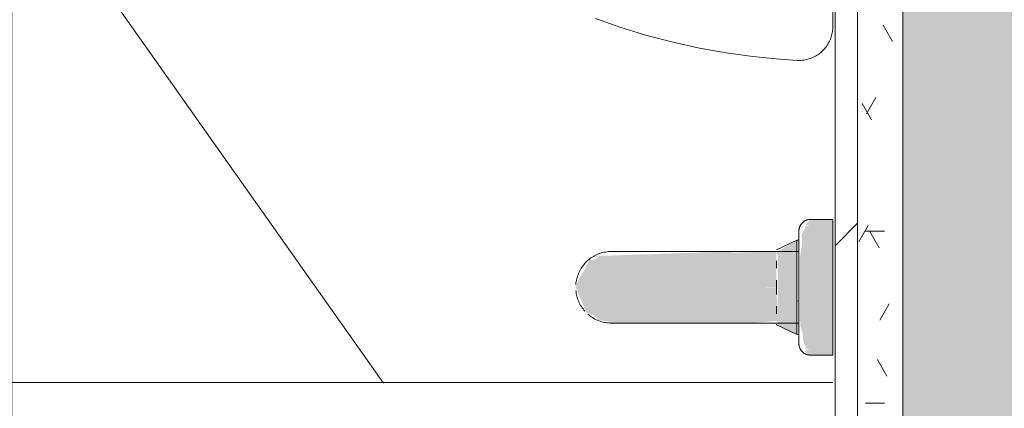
# Model space of a CAD drawing. Header units: millimetres. Extents: x 5980700 to 6194397, y -12939 to 2351883.
# Tile 370 of 587: x 6095930 to 6096366, y -2364 to -2192. Entities that reach past the tile are written whole.
import ezdxf

# ---------------------------------------------------------------- set-up
doc = ezdxf.new("R2010")
doc.units = ezdxf.units.MM
for name, color, linetype, lineweight in [('A-DETL-THIN', 151, 'Continuous', 9), ('A-FLOR-PATT', 8, 'Continuous', 18), ('A-WALL', 113, 'Continuous', 18), ('A-WALL-PATT', 111, 'Continuous', 25), ('I-WALL', 2, 'Continuous', 18), ('P-SANR-FIXT', 6, 'Continuous', 9)]:
    doc.layers.add(name, color=color, linetype=linetype, lineweight=lineweight)

# ---------------------------------------------------------------- blocks, each defined once
blk = doc.blocks.new('Blks_Banh_Lavatório de Canto com Barras - Único-3080981-PLANTA DE CAIMENTO DE PISOS - 1 PAV_')
at = {"layer": 'P-SANR-FIXT', "lineweight": 5}
for color, points in [(41, [(-262.2305498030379, 325.870160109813), (-251.0229073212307, 314.6625176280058), (-202.3152648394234, 363.3701601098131), (-213.5229073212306, 368.0125176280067), (-216.2652303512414, 366.642095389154), (-219.8255578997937, 366.3236664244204), (-223.3163112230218, 363.8207024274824), (-224.0426802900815, 363.7311048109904), (-242.9823241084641, 345.088557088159), (-261.564171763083, 326.5158116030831)]), (41, [(-202.3152648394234, 363.3701601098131), (-251.0229073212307, 314.6625176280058), (-239.8152648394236, 303.4548751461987), (-199.7558793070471, 346.2756561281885), (-199.6897464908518, 348.9062986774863), (-198.2014876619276, 350.4415568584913), (-201.0572851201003, 360.6799718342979)]), (41, [(-242.9357956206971, 345.1252998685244), (-237.2133743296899, 350.5242863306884), (-242.1420038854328, 345.9178876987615)]), (41, [(-268.1878681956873, 319.912841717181), (-276.1248234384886, 310.5165330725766), (-265.1650429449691, 300.5203820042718), (-251.0229073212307, 314.6625176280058), (-262.2305498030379, 325.870160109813)]), (41, [(-256.9802257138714, 308.7051992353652), (-265.0944484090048, 300.4497874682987), (-253.957400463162, 289.3127395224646), (-240.1971559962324, 303.8367663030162), (-251.0229073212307, 314.6625176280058), (-252.4130958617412, 313.2723290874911)]), (41, [(-296.9848480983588, 311.1269837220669), (-304.0559159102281, 304.0559159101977), (-261.6295090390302, 261.6295090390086), (-254.558441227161, 268.7005768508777), (-295.7003070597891, 309.8424426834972)]), (39, [(-286.2729776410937, 308.8961908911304), (-256.7892340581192, 279.4124473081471), (-254.2862710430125, 289.5367542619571), (-255.5478848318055, 290.0392122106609), (-277.4197851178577, 312.118489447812), (-281.8463813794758, 310.5073401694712)]), (39, [(-276.0865947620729, 298.7098080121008), (-276.3908140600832, 297.6040174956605), (-275.6936058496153, 298.3168190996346)])]:
    blk.add_hatch(color=color, dxfattribs=at).paths.add_polyline_path(points)
h = blk.add_hatch(color=41, dxfattribs=at)
h.paths.add_polyline_path([(-256.5841219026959, 270.7262575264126), (-254.558441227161, 268.7005768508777), (-254.8429597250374, 271.689999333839), (-255.1884237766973, 271.4987832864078)])
h.paths.add_polyline_path([(-294.9591674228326, 309.1013030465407), (-256.5841219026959, 270.7262575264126), (-255.2049221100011, 272.1054573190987), (-256.4283887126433, 275.2652607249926), (-256.3836584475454, 275.9357391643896), (-259.4259799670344, 278.6962566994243), (-263.0894308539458, 283.5506285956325), (-284.5655455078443, 305.0091056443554), (-287.8844416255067, 306.7213136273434), (-290.7757986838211, 309.2333104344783), (-292.9899184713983, 309.9837491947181), (-293.9183016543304, 310.7653413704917)])
h.paths.add_polyline_path([(-296.9848480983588, 311.1269837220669), (-294.9591674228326, 309.1013030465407), (-293.9917569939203, 311.9510839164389)])
at = {"layer": 'P-SANR-FIXT', "color": 133, "lineweight": 5}
for p, q in [((-262.2305498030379, 325.870160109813), (-283.4437532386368, 304.6569566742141)), ((-296.9848480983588, 311.1269837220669), (-304.0559159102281, 304.0559159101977)), ((-276.938370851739, 312.293709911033), (-286.2729776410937, 308.8961908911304)), ((-276.6652378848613, 312.0205769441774), (-276.9383708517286, 312.2937099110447)), ((-286.2729776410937, 308.8961908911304), (-286.9779825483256, 308.1911859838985)), ((-286.2729776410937, 308.8961908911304), (-286.9779825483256, 308.1911859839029)), ((-286.9779825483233, 308.1911859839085), (-284.1625355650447, 305.3757390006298)), ((-257.4942389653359, 278.7074424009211), (-286.9779825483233, 308.1911859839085)), ((-286.977982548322, 308.1911859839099), (-284.1625355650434, 305.3757390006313)), ((-284.1625355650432, 305.3757390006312), (-286.977982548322, 308.1911859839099)), ((-256.7892340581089, 279.412447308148), (-286.2729776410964, 308.8961908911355)), ((-271.1034021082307, 306.4587411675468), (-273.4900429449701, 308.8453820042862)), ((-304.0559159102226, 304.0559159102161), (-261.6295090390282, 261.6295090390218)), ((-276.8272672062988, 298.0404706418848), (-283.4437532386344, 304.6569566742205)), ((-262.9545843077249, 298.309923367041), (-267.3755015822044, 302.7308406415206)), ((-261.0284682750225, 282.2416717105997), (-239.8152648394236, 303.4548751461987)), ((-256.8400429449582, 292.1953820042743), (-259.2266837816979, 294.5820228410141)), ((-261.0284682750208, 282.2416717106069), (-267.6449543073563, 288.8581577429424)), ((-256.7892340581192, 279.4124473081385), (-253.3917150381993, 288.7470540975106)), ((-260.3096859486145, 281.5228893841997), (-257.4942389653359, 278.7074424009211)), ((-260.3096859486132, 281.5228893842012), (-257.4942389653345, 278.7074424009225)), ((-257.4942389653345, 278.7074424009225), (-260.309685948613, 281.5228893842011)), ((-257.4942389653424, 278.7074424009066), (-256.7892340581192, 279.4124473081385)), ((-257.4942389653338, 278.707442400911), (-256.7892340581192, 279.4124473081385)), ((-261.6295090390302, 261.6295090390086), (-254.558441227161, 268.7005768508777)), ((-201.2461179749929, 201.2461179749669), (-91.9238815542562, 91.92388155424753))]:
    blk.add_line(p, q, dxfattribs=at)
at = {"layer": 'P-SANR-FIXT', "color": 133, "lineweight": 5, "flags": 128}
for points in [[(-224.7305498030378, 363.3701601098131), (-224.2733987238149, 363.80938135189), (-223.7990491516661, 364.2299700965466), (-223.3082599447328, 364.6312534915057), (-222.8018162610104, 365.0125895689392), (-222.2805283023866, 365.3733682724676), (-221.7452300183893, 365.7130124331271), (-221.1967777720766, 366.0309786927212), (-220.6360489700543, 366.3267583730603), (-220.0639406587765, 366.5998782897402), (-219.4813680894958, 366.8499015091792), (-218.8892632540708, 367.0764280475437), (-218.28857339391, 367.2790955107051), (-217.6802594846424, 367.4575796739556), (-217.0652946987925, 367.6115950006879), (-216.4446628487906, 367.7408950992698), (-215.819356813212, 367.8452731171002), (-215.1903769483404, 367.9245620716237), (-214.5587294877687, 367.9786351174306)], [(-212.6578981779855, 367.9888962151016), (-212.0257037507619, 367.9416456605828), (-211.395904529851, 367.8691518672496), (-210.769508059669, 367.7715308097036), (-210.1475164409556, 367.6489386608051), (-209.5309247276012, 367.5015715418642), (-208.9207193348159, 367.3296652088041), (-208.3178764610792, 367.1334946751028), (-207.723360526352, 366.9133737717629), (-207.1381226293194, 366.6696546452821), (-206.5630990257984, 366.402727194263), (-205.9992096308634, 366.1130184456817), (-205.4473565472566, 365.8009918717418), (-204.9084226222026, 365.4671466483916), (-204.3832700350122, 365.1120168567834), (-203.8727389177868, 364.7361706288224), (-203.3776460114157, 364.3402092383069)], [(-224.7305498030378, 363.3701601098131), (-224.760545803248, 363.3401641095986), (-224.8504858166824, 363.2502240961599), (-225.0002259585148, 363.1004839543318), (-225.2095266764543, 362.8911832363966), (-225.4780531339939, 362.622656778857), (-225.805375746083, 362.2953341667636), (-226.1909708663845, 361.9097390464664), (-226.6342216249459, 361.4664882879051), (-227.1344189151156, 360.9662909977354), (-227.6907625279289, 360.409947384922), (-228.3023624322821, 359.7983474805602), (-228.9682401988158, 359.1324697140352), (-229.687330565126, 358.4133793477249), (-230.4584831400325, 357.6422267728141), (-231.2804642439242, 356.8202456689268), (-232.1519588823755, 355.9487510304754), (-233.0715728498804, 355.0291370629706), (-234.0378349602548, 354.0628749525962), (-235.0491994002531, 353.0515105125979), (-236.1040482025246, 351.9966617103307), (-237.2006938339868, 350.9000160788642), (-238.3373818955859, 349.7633280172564), (-239.5122939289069, 348.5884159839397), (-240.7235503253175, 347.3771595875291), (-241.9692133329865, 346.1314965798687), (-243.2472901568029, 344.8534197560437), (-244.5557361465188, 343.5449737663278), (-245.8924580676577, 342.2082518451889), (-247.2553174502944, 340.8453924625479), (-248.6421340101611, 339.4585759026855), (-250.0506891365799, 338.0500207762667), (-251.4787294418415, 336.6219804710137), (-252.9239703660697, 335.176739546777), (-254.3840998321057, 333.7166100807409), (-255.8567819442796, 332.2439279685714), (-257.3396607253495, 330.7610491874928), (-258.8303638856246, 329.270346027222), (-260.3265066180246, 327.7742032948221), (-261.8256954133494, 326.2750144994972), (-262.2305498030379, 325.870160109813)], [(-242.1624130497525, 345.9382968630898), (-241.0564570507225, 347.0442528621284), (-239.8357207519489, 348.2649891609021), (-238.6508114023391, 349.4498985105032), (-237.5036246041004, 350.5970853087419), (-236.3959956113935, 351.7047143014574), (-235.3296963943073, 352.7710135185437), (-234.3064328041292, 353.7942771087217), (-233.3278418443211, 354.7728680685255), (-232.3954890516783, 355.705220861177), (-231.5108659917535, 356.5898439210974), (-230.6753878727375, 357.4253220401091), (-229.8903912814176, 358.2103186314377), (-229.1571320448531, 358.9435778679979), (-228.4767832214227, 359.6239266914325), (-227.850433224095, 360.2502766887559), (-227.2790840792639, 360.8216258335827), (-226.7636498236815, 361.3370600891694), (-226.3049550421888, 361.7957548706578), (-225.9037335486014, 362.1969763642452), (-225.5606272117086, 362.540082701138), (-225.2761849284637, 362.8245249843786), (-225.0508617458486, 363.0498481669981), (-224.8850181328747, 363.2156917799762), (-224.7789194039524, 363.3217905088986), (-224.7327352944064, 363.3679746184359), (-224.7305498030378, 363.3701601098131)], [(-201.4554548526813, 362.4386594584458), (-201.0541714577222, 361.9478702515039), (-200.6728353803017, 361.4414265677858), (-200.3120566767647, 360.9201386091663), (-199.9724125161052, 360.384840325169), (-199.6544462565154, 359.836388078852), (-199.3586665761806, 359.2756592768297), (-199.0855466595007, 358.7035509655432), (-198.835523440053, 358.1209783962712), (-198.6089969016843, 357.5288735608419), (-198.4063294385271, 356.9281837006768), (-198.2278452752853, 356.3198697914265), (-198.0738299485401, 355.7049050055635), (-197.9445298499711, 355.0842731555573), (-197.8401518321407, 354.4589671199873), (-197.7608628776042, 353.8299872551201), (-197.706789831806, 353.1983397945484), (-197.6780192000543, 352.565035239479), (-197.6745970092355, 351.9310867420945), (-197.696528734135, 351.2975084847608), (-197.7437792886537, 350.6653140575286), (-197.8162730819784, 350.035514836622), (-197.9138941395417, 349.4091183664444), (-198.0364862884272, 348.787126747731), (-198.1838534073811, 348.1705350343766), (-198.3557597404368, 347.5603296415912), (-198.5519302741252, 346.9574867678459), (-198.772051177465, 346.362970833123), (-199.0157703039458, 345.7777329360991), (-199.2826977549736, 345.2027093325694), (-199.5724065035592, 344.6388199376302), (-199.8844330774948, 344.086966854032), (-200.2182783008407, 343.5480329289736), (-200.5734080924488, 343.0228803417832), (-200.9492543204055, 342.5123492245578), (-201.3452157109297, 342.0172563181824), (-201.7606588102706, 341.5383936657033), (-202.1949189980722, 341.0765273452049), (-202.3152648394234, 340.9548751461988)], [(-262.2305498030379, 325.870160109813), (-260.7309497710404, 327.3697601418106), (-259.2337487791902, 328.8669611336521), (-257.7413420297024, 330.3593678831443), (-256.2561170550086, 331.8445928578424), (-254.7804498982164, 333.3202600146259), (-253.3167013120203, 334.7840086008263), (-251.8672129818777, 336.2334969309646), (-250.4343037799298, 337.6664061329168), (-249.0202660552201, 339.0804438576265), (-247.6273619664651, 340.4733479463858), (-246.2578198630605, 341.842890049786), (-244.9138307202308, 343.1868791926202), (-243.5975446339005, 344.5031652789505), (-242.3110673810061, 345.7896425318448)], [(-239.8152648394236, 303.4548751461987), (-238.3156648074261, 304.9544751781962), (-236.8184638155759, 306.451676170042), (-235.326057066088, 307.9440829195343), (-233.8408320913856, 309.4293078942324), (-232.365164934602, 310.9049750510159), (-230.9014163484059, 312.3687236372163), (-229.4519280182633, 313.8182119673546), (-228.0190188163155, 315.2511211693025), (-226.6049810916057, 316.6651588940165), (-225.2120770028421, 318.0580629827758), (-223.8425348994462, 319.4276050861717), (-222.4985457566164, 320.7715942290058), (-221.1822596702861, 322.0878803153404), (-219.8957824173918, 323.3743575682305), (-218.6411720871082, 324.6289678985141), (-217.4204357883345, 325.8497041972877), (-216.2355264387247, 327.0346135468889), (-215.0883396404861, 328.1818003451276), (-213.9807106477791, 329.2894293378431), (-212.9144114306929, 330.3557285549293), (-211.8911478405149, 331.3789921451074), (-210.9125568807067, 332.3575831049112), (-209.9802040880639, 333.2899358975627), (-209.0955810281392, 334.1745589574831), (-208.2601029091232, 335.0100370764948), (-207.4751063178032, 335.7950336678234), (-206.7418470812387, 336.5282929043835), (-206.0614982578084, 337.2086417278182), (-205.4351482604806, 337.8349917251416), (-204.8637991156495, 338.4063408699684), (-204.3483648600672, 338.9217751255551), (-203.8896700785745, 339.3804699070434), (-203.4884485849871, 339.7816914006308), (-203.1453422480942, 340.1247977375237), (-202.8608999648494, 340.4092400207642), (-202.6355767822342, 340.6345632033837), (-202.4697331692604, 340.8004068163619), (-202.363634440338, 340.9065055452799), (-202.3174503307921, 340.9526896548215), (-202.3152648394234, 340.9548751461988)], [(-202.3152648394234, 340.9548751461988), (-202.3452608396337, 340.9248791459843), (-202.4352008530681, 340.8349391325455), (-202.5849409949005, 340.6851989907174), (-202.7942417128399, 340.4758982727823), (-203.0627681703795, 340.2073718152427), (-203.3900907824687, 339.8800492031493), (-203.7756859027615, 339.4944540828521), (-204.2189366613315, 339.0512033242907), (-204.7191339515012, 338.551006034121), (-205.2754775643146, 337.9946624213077), (-205.8870774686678, 337.3830625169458), (-206.5529552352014, 336.7171847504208), (-207.2720456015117, 335.9980943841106), (-208.0431981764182, 335.2269418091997), (-208.8651792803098, 334.4049607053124), (-209.7366739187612, 333.533466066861), (-210.6562878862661, 332.6138520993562), (-211.6225499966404, 331.6475899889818), (-212.6339144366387, 330.6362255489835), (-213.6887632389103, 329.5813767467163), (-214.7854088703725, 328.4847311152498), (-215.9220969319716, 327.348043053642), (-217.0970089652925, 326.1731310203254), (-218.3082653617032, 324.9618746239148), (-219.5539283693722, 323.7162116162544), (-220.8320051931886, 322.4381347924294), (-222.1404511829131, 321.1296888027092), (-223.4771731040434, 319.7929668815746), (-224.8400324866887, 318.4301074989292), (-226.2268490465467, 317.0432909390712), (-227.6354041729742, 315.6347358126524), (-229.0634444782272, 314.2066955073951), (-230.508685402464, 312.7614545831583), (-231.9688148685, 311.3013251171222), (-233.4414969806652, 309.828643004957), (-234.9243757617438, 308.3457642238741), (-236.4150789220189, 306.8550610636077), (-237.9112216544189, 305.3589183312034), (-239.4104104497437, 303.8597295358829)], [(-296.9848480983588, 311.1269837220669), (-296.8406364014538, 311.265539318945), (-296.690999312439, 311.3982171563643), (-296.536176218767, 311.5248049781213), (-296.3764148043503, 311.6451002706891), (-296.2119706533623, 311.7589105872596), (-296.0431068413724, 311.8660538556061), (-295.870093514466, 311.9663586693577), (-295.6932074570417, 312.0596645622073), (-295.5127316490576, 312.1458222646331), (-295.3289548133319, 312.2246939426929), (-295.1421709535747, 312.2961534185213), (-294.9526788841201, 312.3600863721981), (-294.760781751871, 312.4163905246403), (-294.5667865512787, 312.4649758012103), (-294.3710036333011, 312.5057644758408), (-294.1737462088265, 312.5386912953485), (-293.9753298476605, 312.5637035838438), (-293.7760719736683, 312.5807613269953), (-293.5762913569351, 312.5898372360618), (-293.3763076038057, 312.5909167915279), (-293.1764406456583, 312.5839982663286), (-292.9770102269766, 312.5690927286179), (-292.7783353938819, 312.5462240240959), (-292.5807339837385, 312.5154287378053), (-292.3845221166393, 312.4767561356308), (-292.190013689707, 312.4302680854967), (-291.9975198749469, 312.3760389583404), (-291.8073486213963, 312.3141555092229), (-291.6198041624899, 312.2447167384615), (-291.4351865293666, 312.1678337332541), (-291.2537910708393, 312.0836294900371), (-291.0759079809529, 311.9922387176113), (-290.9018218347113, 311.8938076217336), (-290.731811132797, 311.788493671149), (-290.5661478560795, 311.6764653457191), (-290.4050970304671, 311.5579018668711), (-290.2489163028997, 311.4329929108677), (-290.0978555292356, 311.3019383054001), (-289.9521563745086, 311.1649477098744), (-289.9137802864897, 311.1269837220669)], [(-296.3764148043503, 311.6451002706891), (-296.2119706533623, 311.7589105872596), (-296.0431068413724, 311.8660538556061), (-295.870093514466, 311.966358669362), (-295.6932074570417, 312.0596645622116), (-295.5127316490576, 312.1458222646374), (-295.3289548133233, 312.2246939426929), (-295.1421709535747, 312.2961534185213), (-294.9526788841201, 312.3600863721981), (-294.7607817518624, 312.4163905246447), (-294.5667865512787, 312.4649758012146), (-294.3710036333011, 312.5057644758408), (-294.1737462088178, 312.5386912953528), (-293.9753298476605, 312.5637035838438), (-293.7760719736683, 312.5807613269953), (-293.5762913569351, 312.5898372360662), (-293.3763076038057, 312.5909167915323), (-293.1764406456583, 312.5839982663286), (-292.9770102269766, 312.5690927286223), (-292.7783353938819, 312.5462240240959), (-292.5807339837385, 312.5154287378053), (-292.3845221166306, 312.4767561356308), (-292.190013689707, 312.4302680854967), (-291.9975198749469, 312.3760389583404), (-291.8073486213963, 312.3141555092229), (-291.6198041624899, 312.2447167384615), (-291.4351865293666, 312.1678337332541), (-291.2537910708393, 312.0836294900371), (-291.0759079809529, 311.9922387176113), (-290.9018218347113, 311.8938076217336), (-290.7318111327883, 311.7884936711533), (-290.5661478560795, 311.6764653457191), (-290.4050970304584, 311.5579018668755), (-290.2489163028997, 311.4329929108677), (-290.0978555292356, 311.3019383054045), (-289.9521563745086, 311.1649477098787), (-289.9137802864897, 311.1269837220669)], [(-289.9137802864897, 311.1269837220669), (-289.8996400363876, 311.1128434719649), (-289.857241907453, 311.0704453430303), (-289.7866537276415, 310.9998571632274), (-289.6879884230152, 310.9011918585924), (-289.5614038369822, 310.7746072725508), (-289.4071024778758, 310.620305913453), (-289.2253311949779, 310.4385346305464), (-289.0163807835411, 310.2295842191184), (-288.7805855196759, 309.9937889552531), (-288.518322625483, 309.7315260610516), (-288.2300116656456, 309.4432151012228), (-287.9161138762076, 309.1293173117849), (-287.5771314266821, 308.7903348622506), (-287.2136066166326, 308.4268100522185), (-286.8261210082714, 308.03932444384), (-286.4152944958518, 307.628497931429), (-285.9817843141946, 307.1949877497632), (-285.5262839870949, 306.7394874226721), (-285.0495222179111, 306.2627256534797), (-284.5522617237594, 305.7654651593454), (-284.0352980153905, 305.2485014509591), (-283.4994581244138, 304.7126615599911)], [(-254.5584412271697, 275.7716446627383), (-254.5725814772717, 275.785784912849), (-254.6149796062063, 275.8281830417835), (-254.6855677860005, 275.8987712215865), (-254.7842330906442, 275.9974365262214), (-254.9108176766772, 276.1240211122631), (-255.0651190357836, 276.2783224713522), (-255.2468903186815, 276.4600937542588), (-255.4558407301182, 276.6690441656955), (-255.6916359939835, 276.9048394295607), (-255.9538988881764, 277.1671023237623), (-256.2422098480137, 277.455413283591), (-256.5561076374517, 277.7693110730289), (-256.8950900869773, 278.1082935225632), (-257.2586148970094, 278.4718183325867), (-257.6461005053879, 278.8593039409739), (-258.0569270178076, 279.2701304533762), (-258.4904371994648, 279.703640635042), (-258.9459375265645, 280.1591409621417), (-259.4226992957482, 280.6359027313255), (-259.9199597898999, 281.1331632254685), (-260.4369234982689, 281.6501269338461), (-260.9727633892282, 282.1859668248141), (-261.5266222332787, 282.7398256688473), (-262.0976139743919, 283.3108174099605), (-262.6848251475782, 283.8980285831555), (-263.287316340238, 284.5005197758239), (-263.9041236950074, 285.1173271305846), (-264.5342604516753, 285.7474638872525), (-265.176718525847, 286.3899219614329), (-265.8304701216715, 287.0436735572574), (-266.4944693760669, 287.7076728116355), (-267.1676540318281, 288.3808574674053), (-267.8489471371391, 289.062150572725), (-268.5372587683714, 289.7504622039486), (-269.2314877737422, 290.4446912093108), (-269.9305235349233, 291.1437269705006), (-270.6332477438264, 291.8464511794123), (-271.3385361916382, 292.5517396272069), (-272.0452605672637, 293.2584640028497), (-272.7522902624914, 293.9654936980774), (-273.4584941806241, 294.6716976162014), (-274.162742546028, 295.3759459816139), (-274.8639087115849, 296.0771121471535), (-275.5608709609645, 296.7740743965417), (-276.2525143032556, 297.4657177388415), (-276.9377322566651, 298.150935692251), (-277.6154286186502, 298.8286320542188), (-278.2845192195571, 299.497722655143), (-278.9439336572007, 300.157137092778), (-279.5926170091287, 300.805820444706), (-280.2295315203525, 301.4427349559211), (-280.8536582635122, 302.0668616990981), (-281.4639987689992, 302.6772022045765), (-282.0595766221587, 303.272780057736), (-282.6394390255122, 303.8526424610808), (-283.2026583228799, 304.4158617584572), (-283.7483334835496, 304.9615369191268), (-284.275591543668, 305.4887949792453), (-284.7835890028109, 305.9967924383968), (-285.2715131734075, 306.4847166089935), (-285.738583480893, 306.9517869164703), (-286.1840527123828, 307.3972561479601), (-286.6072082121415, 307.8204116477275), (-287.0073730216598, 308.2205764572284), (-287.3839069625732, 308.5971103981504), (-287.7362076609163, 308.9494110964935), (-288.0637115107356, 309.2769149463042), (-288.3658945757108, 309.5790980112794), (-288.642273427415, 309.8554768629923), (-288.8924059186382, 310.1056093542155), (-289.1158918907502, 310.3290953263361), (-289.3123738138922, 310.5255772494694), (-289.4815373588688, 310.6947407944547), (-289.6231119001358, 310.8363153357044), (-289.7368709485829, 310.9500743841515), (-289.822632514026, 311.0358359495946), (-289.8802593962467, 311.0934628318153), (-289.9096594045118, 311.1228628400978), (-289.9137802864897, 311.1269837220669)], [(-289.9137802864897, 311.1269837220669), (-289.8996400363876, 311.1128434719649), (-289.857241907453, 311.0704453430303), (-289.7866537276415, 310.9998571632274), (-289.6879884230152, 310.9011918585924), (-289.5614038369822, 310.7746072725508), (-289.4071024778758, 310.620305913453), (-289.2253311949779, 310.4385346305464), (-289.0163807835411, 310.2295842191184), (-288.7805855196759, 309.9937889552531), (-288.518322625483, 309.7315260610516), (-288.2300116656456, 309.4432151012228), (-287.9161138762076, 309.1293173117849), (-287.5771314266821, 308.7903348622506), (-287.2136066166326, 308.4268100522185), (-286.8261210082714, 308.03932444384), (-286.4152944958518, 307.628497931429), (-285.9817843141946, 307.1949877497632), (-285.5262839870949, 306.7394874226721), (-285.0495222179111, 306.2627256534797), (-284.5522617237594, 305.7654651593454), (-284.0352980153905, 305.2485014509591), (-283.4994581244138, 304.7126615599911)], [(-283.7483334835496, 304.9615369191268), (-284.275591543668, 305.4887949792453), (-284.7835890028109, 305.9967924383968), (-285.2715131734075, 306.4847166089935), (-285.738583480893, 306.9517869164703), (-286.1840527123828, 307.3972561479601), (-286.6072082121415, 307.8204116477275), (-287.0073730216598, 308.2205764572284), (-287.3839069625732, 308.5971103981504), (-287.7362076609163, 308.9494110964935), (-288.0637115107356, 309.2769149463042), (-288.3658945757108, 309.5790980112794), (-288.642273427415, 309.8554768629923), (-288.8924059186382, 310.1056093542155), (-289.1158918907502, 310.3290953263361), (-289.3123738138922, 310.5255772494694), (-289.4815373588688, 310.6947407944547), (-289.6231119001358, 310.8363153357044), (-289.7368709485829, 310.9500743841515), (-289.822632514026, 311.0358359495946), (-289.8802593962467, 311.0934628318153), (-289.9096594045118, 311.1228628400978), (-289.9137802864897, 311.1269837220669)], [(-124.3129866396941, 273.0316489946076), (-135.1319033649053, 267.8420592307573), (-145.7346378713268, 262.2239793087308), (-156.1042280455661, 256.1863969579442), (-166.2240847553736, 249.7389710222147), (-176.0780183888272, 242.8920160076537), (-185.6502647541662, 235.6564855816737), (-194.9255102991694, 228.043955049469), (-200.6731750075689, 223.0028628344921)], [(-254.5584412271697, 275.7716446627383), (-254.5725814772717, 275.785784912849), (-254.6149796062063, 275.8281830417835), (-254.6855677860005, 275.8987712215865), (-254.7842330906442, 275.9974365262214), (-254.9108176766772, 276.1240211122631), (-255.0651190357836, 276.2783224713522), (-255.2468903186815, 276.4600937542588), (-255.4558407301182, 276.6690441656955), (-255.6916359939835, 276.9048394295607), (-255.9538988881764, 277.1671023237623), (-256.2422098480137, 277.455413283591), (-256.5561076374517, 277.7693110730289), (-256.8950900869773, 278.1082935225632), (-257.2586148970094, 278.4718183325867), (-257.6461005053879, 278.8593039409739), (-258.0569270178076, 279.2701304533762), (-258.4904371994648, 279.703640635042), (-258.9459375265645, 280.1591409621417), (-259.4226992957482, 280.6359027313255), (-259.9199597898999, 281.1331632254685), (-260.4369234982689, 281.6501269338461), (-260.9727633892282, 282.1859668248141)], [(-260.7238880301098, 281.9370914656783), (-260.1966299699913, 281.4098334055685), (-259.6886325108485, 280.9018359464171), (-259.2007083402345, 280.4139117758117), (-258.7336380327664, 279.9468414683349), (-258.2881688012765, 279.5013722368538), (-257.8650133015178, 279.0782167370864), (-257.4648484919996, 278.6780519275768), (-257.0883145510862, 278.3015179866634), (-256.736013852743, 277.9492172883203), (-256.4085100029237, 277.6217134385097), (-256.1063269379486, 277.3195303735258), (-255.8299480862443, 277.0431515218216), (-255.5798155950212, 276.7930190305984), (-255.3563296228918, 276.5695330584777), (-255.1598476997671, 276.3730511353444), (-254.9906841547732, 276.2038875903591), (-254.8491096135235, 276.0623130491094), (-254.7353505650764, 275.9485540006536), (-254.6495889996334, 275.8627924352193), (-254.5919621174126, 275.8051655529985), (-254.5625621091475, 275.7757655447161), (-254.5584412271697, 275.7716446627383)], [(-260.7238880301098, 281.9370914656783), (-260.1966299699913, 281.4098334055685), (-259.6886325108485, 280.9018359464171), (-259.2007083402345, 280.4139117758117), (-258.7336380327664, 279.9468414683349), (-258.2881688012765, 279.5013722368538), (-257.8650133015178, 279.0782167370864), (-257.4648484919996, 278.6780519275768), (-257.0883145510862, 278.3015179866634), (-256.736013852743, 277.9492172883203), (-256.4085100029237, 277.6217134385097), (-256.1063269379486, 277.3195303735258), (-255.8299480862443, 277.0431515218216), (-255.5798155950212, 276.7930190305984), (-255.3563296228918, 276.5695330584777), (-255.1598476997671, 276.3730511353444), (-254.9906841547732, 276.2038875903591), (-254.8491096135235, 276.0623130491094), (-254.7353505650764, 275.9485540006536), (-254.6495889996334, 275.8627924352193), (-254.5919621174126, 275.8051655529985), (-254.5625621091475, 275.7757655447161), (-254.5584412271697, 275.7716446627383)], [(-254.5584412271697, 275.7716446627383), (-254.4198856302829, 275.6274329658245), (-254.2872077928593, 275.4777958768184), (-254.1606199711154, 275.3229727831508), (-254.0403246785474, 275.1632113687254), (-253.9265143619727, 274.9987672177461), (-253.8193710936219, 274.8299034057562), (-253.7190662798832, 274.6568900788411), (-253.6257603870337, 274.4800040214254), (-253.5396026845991, 274.2995282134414), (-253.4607310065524, 274.1157513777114), (-253.3892715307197, 273.9289675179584), (-253.3253385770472, 273.7394754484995), (-253.2690344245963, 273.5475783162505), (-253.2204491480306, 273.3535831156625), (-253.1796604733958, 273.1578001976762), (-253.1467336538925, 272.9605427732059), (-253.1217213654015, 272.7621264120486), (-253.104663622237, 272.5628685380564), (-253.0955877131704, 272.3630879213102), (-253.0945081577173, 272.1631041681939), (-253.1014266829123, 271.9632372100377), (-253.1163322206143, 271.7638067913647), (-253.1392009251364, 271.5651319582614), (-253.1699962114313, 271.3675305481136), (-253.2086688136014, 271.1713186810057), (-253.2551568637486, 270.9768102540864), (-253.3093859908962, 270.7843164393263), (-253.3712694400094, 270.5941451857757), (-253.4407082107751, 270.406600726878), (-253.5175912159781, 270.2219830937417), (-253.6017954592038, 270.0405876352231), (-253.6931862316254, 269.8627045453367), (-253.7916173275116, 269.6886183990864), (-253.896931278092, 269.5186076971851), (-254.0089596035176, 269.3529444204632), (-254.1275230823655, 269.1918935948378), (-254.2524320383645, 269.0357128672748), (-254.3834866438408, 268.8846520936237), (-254.5204772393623, 268.7389529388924), (-254.558441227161, 268.7005768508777)], [(-254.5584412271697, 275.7716446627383), (-254.4198856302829, 275.6274329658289), (-254.2872077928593, 275.4777958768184), (-254.1606199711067, 275.3229727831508), (-254.0403246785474, 275.1632113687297), (-253.9265143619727, 274.9987672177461), (-253.8193710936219, 274.8299034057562), (-253.7190662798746, 274.6568900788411), (-253.625760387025, 274.4800040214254), (-253.5396026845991, 274.2995282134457), (-253.4607310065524, 274.1157513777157), (-253.389271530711, 273.9289675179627), (-253.3253385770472, 273.7394754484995), (-253.2690344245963, 273.5475783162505), (-253.220449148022, 273.3535831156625), (-253.1796604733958, 273.1578001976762), (-253.1467336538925, 272.9605427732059), (-253.1217213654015, 272.7621264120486), (-253.104663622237, 272.5628685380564), (-253.0955877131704, 272.3630879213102), (-253.0945081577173, 272.1631041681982), (-253.1014266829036, 271.9632372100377), (-253.1163322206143, 271.7638067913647), (-253.1392009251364, 271.5651319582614), (-253.1699962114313, 271.3675305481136), (-253.2086688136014, 271.1713186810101), (-253.2551568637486, 270.9768102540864), (-253.3093859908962, 270.7843164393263), (-253.3712694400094, 270.5941451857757), (-253.4407082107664, 270.406600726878), (-253.5175912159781, 270.2219830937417), (-253.6017954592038, 270.0405876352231), (-253.6931862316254, 269.8627045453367), (-253.791617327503, 269.6886183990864), (-253.896931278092, 269.5186076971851), (-254.0089596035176, 269.3529444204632)], [(-200.6731750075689, 223.0028628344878), (-201.1110359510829, 222.5927045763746), (-201.5321446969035, 222.1653646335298), (-201.9358275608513, 221.7215266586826), (-202.3214387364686, 221.2619006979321), (-202.6883613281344, 220.7872220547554), (-203.0360083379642, 220.298250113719), (-203.3638236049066, 219.7957671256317), (-203.6712826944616, 219.2805769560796), (-203.9578937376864, 218.7535037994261), (-204.2231982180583, 218.2153908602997), (-204.4667717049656, 217.6670990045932), (-204.6882245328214, 217.1095053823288), (-204.8872024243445, 216.5435020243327), (-205.0633870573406, 215.9699944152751), (-205.2164965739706, 215.3899000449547), (-205.3462860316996, 214.8041469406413), (-205.4525477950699, 214.2136721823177), (-205.5351118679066, 213.6194204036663), (-205.5938461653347, 213.0223422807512), (-205.6286567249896, 212.4233930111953), (-205.6394878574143, 211.8235307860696), (-205.6263222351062, 211.2237152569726), (-205.5891809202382, 210.6249060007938), (-205.5281233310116, 210.0280609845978), (-205.4432471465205, 209.4341350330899), (-205.3346881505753, 208.8440783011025), (-205.2026200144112, 208.258834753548), (-205.04725401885, 207.679340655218), (-204.8688387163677, 207.1065230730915), (-204.6676595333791, 206.5412983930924), (-204.4440383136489, 205.9845708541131), (-204.1983328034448, 205.4372311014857), (-203.93093607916, 204.9001547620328), (-203.6422759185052, 204.3742010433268), (-203.332814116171, 203.8602113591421), (-203.0030457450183, 203.3590079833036), (-202.6534983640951, 202.8713927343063), (-202.2847311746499, 202.3981456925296), (-201.8973341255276, 201.9400239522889), (-201.4919269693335, 201.4977604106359), (-201.2461179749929, 201.2461179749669)]]:
    blk.add_lwpolyline(points, dxfattribs=at)
blk = doc.blocks.new('BE-PMSa-MOD-ARQ-CONEXAODOFUTURO-EX-000-R_rvt-2-PLANTA DE CAIMENTO DE PISOS - 1 PAV_')
at = {"layer": 'A-FLOR-PATT', "lineweight": 5}
h = blk.add_hatch(dxfattribs=at)
h.set_pattern_fill('FP_144', color=71, style=0, pattern_type=2)
h.set_pattern_definition([(90, (6526.385, 1246.659), (-450, 2.755455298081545e-14), []), (180, (6526.385, 1246.659), (-5.510910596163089e-14, -450), [])])
h.paths.add_polyline_path([(2847.45629394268, -3730.84100563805), (3761.385126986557, -3730.84100563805), (3761.385126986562, -3358.341005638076), (4026.385126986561, -3358.341005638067), (4025.238580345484, -2195.445995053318), (4020.40895121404, -2195.445995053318), (4019.352346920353, -2199.919882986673), (4016.405816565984, -2203.448345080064), (4012.192023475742, -2205.28574369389), (4009.882635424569, -2205.432135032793), (4009.628444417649, -2210.255070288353), (3954.338246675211, -2202.233864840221), (3910.631019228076, -2187.66144950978), (3894.411918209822, -2180.319152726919), (3866.874152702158, -2165.038698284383), (3850.299272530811, -2153.94586468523), (3813.276916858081, -2122.973039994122), (3785.924089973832, -2090.791924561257), (3774.478122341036, -2074.478195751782), (3751.363377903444, -2032.902562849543), (3737.646886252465, -1994.098758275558), (3732.054418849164, -1971.860110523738), (3727.209032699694, -1940.139028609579), (3726.508883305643, -1926.594422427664), (3730.81782181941, -1926.367321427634), (3731.63749387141, -1921.844023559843), (3734.394231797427, -1918.16537137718), (3738.505479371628, -1916.10874081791), (3740.80396179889, -1915.841005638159), (3740.80396179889, -1910.84100563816), (4017.15810483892, -1911.914294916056), (4020.171271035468, -1913.528505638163), (4024.688837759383, -1920.579381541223), (4025.408967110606, -1923.199056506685), (4025.637149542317, -1905.84100563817), (3191.385126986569, -1905.84100563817), (3191.385126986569, -1920.841005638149), (3121.385126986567, -1920.841005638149), (3121.385126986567, -1905.84100563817), (3101.385126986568, -1905.430946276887), (3101.385126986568, -1903.341005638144), (2241.385126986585, -1903.341005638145), (2241.385126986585, -1905.841005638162), (2221.385126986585, -1905.841005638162), (2221.385126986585, -1920.841005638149), (2151.385126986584, -1920.841005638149), (2151.385126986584, -1905.841005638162), (2144.383337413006, -1905.841005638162), (2144.383337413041, -1998.841794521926), (2026.385126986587, -1998.841794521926), (2026.385126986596, -3730.841005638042), (2837.467686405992, -3730.84100563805)])
h.paths.add_polyline_path([(2553.460559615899, -3720.199074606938), (2499.975262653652, -3719.540927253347), (2494.488824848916, -3717.266518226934), (2492.420134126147, -3712.790236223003), (2491.561066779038, -3710.195970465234), (2492.242601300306, -3584.990854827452), (2499.088020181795, -3575.333250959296), (2502.561937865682, -3572.772683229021), (2504.798029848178, -3571.505334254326), (2506.41848026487, -3570.851812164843), (2510.740271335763, -3570.506730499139), (2512.515018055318, -3570.166125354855), (2521.441390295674, -3570.166125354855), (2501.618363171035, -3517.051860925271), (2489.700035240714, -3472.324388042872), (2481.064460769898, -3422.552141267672), (2477.21626771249, -3377.271378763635), (2477.461789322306, -3326.766487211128), (2481.468931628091, -3281.813879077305), (2490.781241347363, -3231.273323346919), (2501.066562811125, -3192.606873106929), (2516.720450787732, -3157.063492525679), (2527.206676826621, -3140.69236963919), (2536.873574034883, -3128.404159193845), (2553.460559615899, -3111.648691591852), (2567.693262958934, -3100.206550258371), (2587.112969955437, -3087.811936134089), (2607.297337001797, -3078.173929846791), (2634.18590067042, -3070.141680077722), (2655.700894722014, -3066.609142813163), (2675.355217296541, -3065.5512660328), (2700.678218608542, -3067.631030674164), (2725.434746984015, -3073.212176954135), (2746.538438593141, -3080.949696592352), (2767.753144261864, -3091.915144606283), (2785.351341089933, -3103.809814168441), (2805.294984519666, -3122.191259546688), (2820.563577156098, -3140.692369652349), (2831.04980318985, -3157.063492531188), (2836.638824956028, -3167.775454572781), (2847.895877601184, -3196.481164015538), (2859.504289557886, -3241.889419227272), (2867.675921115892, -3293.80929998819), (2870.430339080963, -3327.704252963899), (2870.567359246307, -3377.042662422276), (2866.363238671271, -3424.918303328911), (2857.679376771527, -3473.653045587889), (2845.634656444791, -3518.478333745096), (2827.393565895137, -3567.576457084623), (2827.393565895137, -3570.166125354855), (2841.919456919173, -3570.669922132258), (2843.767157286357, -3572.155071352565), (2847.895877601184, -3573.248148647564), (2853.09784276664, -3577.69334454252), (2852.46119152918, -3578.091262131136), (2854.693056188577, -3580.681695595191), (2856.119978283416, -3583.314283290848), (2857.459187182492, -3590.158107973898), (2856.798178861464, -3711.788064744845), (2854.526877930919, -3717.271316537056), (2850.050348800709, -3719.340117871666), (2847.45629394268, -3720.199074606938), (2627.069389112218, -3720.199074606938)])
h.paths.add_polyline_path([(2523.364797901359, -3570.166125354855), (2523.722988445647, -3570.166125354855), (2522.962262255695, -3570.166125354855)])
h.paths.add_polyline_path([(2824.034150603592, -3570.166125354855), (2824.870033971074, -3570.00385190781), (2834.555240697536, -3546.103222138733), (2832.269156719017, -3549.118594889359), (2823.616134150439, -3570.166125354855)])
h.paths.add_polyline_path([(2843.964183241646, -3519.434504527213), (2848.338133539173, -3504.693665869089), (2857.902788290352, -3467.461942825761), (2857.679376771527, -3462.754966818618), (2844.266051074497, -3518.187002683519)])
h.paths.add_polyline_path([(2863.306611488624, -3435.901082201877), (2866.602236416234, -3410.105472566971), (2863.412666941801, -3434.653049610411)])
h.paths.add_polyline_path([(2869.419601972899, -3351.476944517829), (2868.384299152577, -3318.449403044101), (2866.433130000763, -3307.538711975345), (2869.419028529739, -3351.468507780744)])
h.paths.add_polyline_path([(2862.88845642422, -3269.2450043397), (2854.47090004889, -3226.481814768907), (2853.511617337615, -3227.412125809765), (2861.583906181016, -3263.42501624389)])
h.paths.add_polyline_path([(4015.408951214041, -2340.841005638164), (4013.496295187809, -2338.525979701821), (4013.428143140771, -2337.623003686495), (4012.089271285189, -2334.876820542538), (4011.583542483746, -2334.434349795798), (4011.583542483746, -2329.707153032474), (4010.941097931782, -2324.417523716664), (4011.78280786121, -2291.350888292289), (4012.089271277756, -2290.391243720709), (4012.357519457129, -2286.570495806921), (4013.345404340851, -2285.022835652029), (4013.496295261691, -2283.265101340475), (4012.060830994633, -2282.743462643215), (4015.408951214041, -2280.841005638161), (4025.408951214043, -2280.841005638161), (4025.408951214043, -2340.841005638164)])
h.paths.add_polyline_path([(4009.411923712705, -2331.689160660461), (4000.408951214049, -2326.691005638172), (3925.487554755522, -2325.564912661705), (3924.095797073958, -2325.14142636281), (3921.547032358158, -2325.083662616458), (3913.062618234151, -2316.601233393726), (3912.538667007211, -2308.049229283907), (3913.205275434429, -2304.909167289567), (3917.965993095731, -2298.469374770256), (3920.19936367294, -2298.469374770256), (3922.346847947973, -2296.427215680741), (3929.737679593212, -2295.302299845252), (3945.698169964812, -2294.997180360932), (3970.922582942, -2295.030383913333), (4000.873262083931, -2293.974493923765), (4009.411923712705, -2289.992850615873), (4009.411923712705, -2329.698339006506)])
h.paths.add_polyline_path([(4020.360191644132, -2202.612661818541), (4020.360191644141, -2199.322013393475), (4021.978240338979, -2198.362161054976), (4022.872702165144, -2200.857970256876), (4021.373637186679, -2203.14626636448), (4020.40895121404, -2202.638334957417)])
h.paths.add_polyline_path([(4017.041936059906, -2205.760635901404), (4018.084585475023, -2201.855725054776), (4020.164498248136, -2203.490623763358), (4018.994805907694, -2205.432135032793), (4017.83091966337, -2205.627917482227)])
h.paths.add_polyline_path([(4014.83399456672, -2208.262642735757), (4012.712165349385, -2207.1527316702), (4014.405933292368, -2204.612462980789), (4017.683729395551, -2207.1527316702), (4017.041936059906, -2207.680146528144)])
h.paths.add_polyline_path([(3995.491824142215, -2194.2664200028), (3995.946367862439, -2193.107441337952), (3995.582290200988, -2193.409373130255), (3995.496774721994, -2194.219519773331)])
h.paths.add_polyline_path([(3995.946367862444, -2189.960216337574), (4003.665912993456, -2186.963844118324), (4005.136357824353, -2180.841005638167), (4004.245758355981, -2181.338243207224), (4002.72106107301, -2186.963844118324), (4000.052537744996, -2187.927002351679), (3988.833871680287, -2187.82056538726), (3995.998801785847, -2189.463473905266)])
h.paths.add_polyline_path([(3996.436575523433, -2185.316143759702), (3997.408951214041, -2181.229328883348), (3996.856465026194, -2181.338243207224), (3996.639114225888, -2183.397356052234)])
h.paths.add_polyline_path([(4010.023862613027, -2184.042427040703), (4009.296346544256, -2180.841005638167), (4009.296346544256, -2181.48019542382), (4009.882635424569, -2183.545040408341)])
h.paths.add_polyline_path([(4015.918695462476, -2049.037026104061), (4016.862897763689, -2047.75211666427), (4014.839659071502, -2048.494674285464), (4015.067514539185, -2048.609200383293)])
h.paths.add_polyline_path([(4019.144292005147, -2045.716780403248), (4020.40895121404, -2040.841005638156), (4019.144292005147, -2041.209514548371), (4014.083821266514, -2043.881864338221), (4018.782708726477, -2045.585671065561)])
h.paths.add_polyline_path([(3929.949535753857, -2034.584692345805), (3934.363214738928, -2027.460262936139), (3935.623463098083, -2021.839697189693), (3933.823789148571, -2025.231417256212), (3930.946640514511, -2032.177468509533)])
h.paths.add_polyline_path([(3917.204540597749, -2040.258619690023), (3920.983781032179, -2039.761073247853), (3928.393816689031, -2035.778437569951), (3925.807400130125, -2036.300421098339), (3917.702087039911, -2039.761073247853)])
h.paths.add_polyline_path([(3625.408951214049, -2024.724014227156), (3614.192026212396, -2020.053829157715), (3613.23122837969, -2017.173506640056), (3610.938859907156, -2014.430811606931), (3610.240387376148, -2010.192613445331), (3609.79012196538, -2009.615637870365), (3609.586619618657, -1982.647633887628), (3608.542439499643, -1935.37669476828), (3604.959189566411, -1926.838033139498), (3646.257106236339, -1926.838033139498), (3641.258951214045, -1940.139028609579), (3640.132577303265, -2011.867448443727), (3639.168756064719, -2014.590823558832), (3637.49296754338, -2016.353041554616), (3637.293619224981, -2018.598176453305), (3628.200727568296, -2023.711289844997)])
h.paths.add_polyline_path([(3895.991337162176, -2019.045416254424), (3896.665264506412, -2018.37148891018), (3899.211728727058, -2009.497931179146), (3898.486892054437, -2010.442556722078), (3896.488883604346, -2015.266175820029)])
h.paths.add_polyline_path([(3901.665264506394, -2006.300421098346), (3914.410259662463, -2000.626493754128), (3910.631019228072, -2001.124040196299), (3904.072488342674, -2004.453293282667)])
h.paths.add_polyline_path([(3750.706189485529, -1958.520597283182), (3748.049571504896, -1939.850516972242), (3749.618659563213, -1933.184151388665), (3750.937735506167, -1932.744949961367), (3755.445682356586, -1930.841005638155), (3754.915579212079, -1930.380154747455), (3748.025751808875, -1934.090042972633), (3746.959891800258, -1941.077710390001), (3749.791153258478, -1954.260158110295)])
h.paths.add_polyline_path([(3741.987587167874, -1940.796479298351), (3742.846062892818, -1939.590882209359), (3741.997068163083, -1940.139028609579), (3741.989548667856, -1940.660460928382)])
h.paths.add_polyline_path([(3750.937735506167, -1939.850516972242), (3755.445682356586, -1938.841005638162), (3754.915579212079, -1939.010576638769), (3751.898160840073, -1939.647718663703)])
h.paths.add_polyline_path([(3755.445682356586, -1927.135100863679), (3754.915579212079, -1925.904775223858), (3754.915579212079, -1926.985129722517)])
h.paths.add_polyline_path([(3625.869013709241, -1925.387900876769), (3601.138441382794, -1923.892437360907), (3599.042181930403, -1922.857458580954), (3597.833046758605, -1922.75366166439), (3597.225566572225, -1924.038053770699), (3595.408951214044, -1920.841005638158), (3595.408951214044, -1910.84100563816), (3655.408951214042, -1910.84100563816), (3655.408951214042, -1920.841005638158), (3653.091299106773, -1922.744524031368), (3652.544206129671, -1922.79148869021), (3649.444766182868, -1924.160685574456), (3647.690784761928, -1924.455423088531), (3644.266284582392, -1924.669229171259), (3638.876058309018, -1925.309257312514), (3628.087140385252, -1925.381148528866)])
h.paths.add_polyline_path([(3889.68059251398, -1924.853635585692), (3889.964852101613, -1923.86994231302), (3889.640303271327, -1924.473944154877)])
h.paths.add_polyline_path([(3889.551086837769, -1924.98314126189), (3889.467759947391, -1923.86994231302), (3887.755282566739, -1916.20769631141), (3887.803511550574, -1921.506251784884), (3889.485993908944, -1924.853635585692)])
h.paths.add_polyline_path([(3729.097225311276, -1923.537791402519), (3727.987314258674, -1921.415962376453), (3729.097225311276, -1918.566227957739), (3730.964213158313, -1920.298290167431), (3730.81782181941, -1922.390554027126), (3730.489320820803, -1922.609587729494)])
h.paths.add_polyline_path([(3892.368092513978, -1922.166135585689), (3893.351785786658, -1921.182442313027), (3894.433875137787, -1915.841005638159), (3891.451436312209, -1916.676117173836), (3890.664285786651, -1917.467248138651), (3891.451436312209, -1919.638111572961)])
h.paths.add_polyline_path([(3732.801611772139, -1919.844140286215), (3730.622039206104, -1918.419037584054), (3731.201831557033, -1916.432618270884), (3733.424305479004, -1916.897609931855), (3732.936043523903, -1919.20802138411)])
h.paths.add_polyline_path([(3736.33007386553, -1916.897609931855), (3732.930247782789, -1914.546910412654), (3733.63729444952, -1913.940486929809), (3735.854640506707, -1913.34100563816), (3737.724546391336, -1914.546910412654), (3736.671302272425, -1916.32239210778)])
at = {"layer": 'A-WALL-PATT', "lineweight": 5}
blk.add_hatch(color=57, dxfattribs=at).paths.add_polyline_path([(4133.885142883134, -3760.841005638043), (4146.385126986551, -3760.841005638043), (4146.385126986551, -1880.841005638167), (4056.385126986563, -1880.841005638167), (4056.385126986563, -3760.841005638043), (4133.67188782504, -3760.841005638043)])
h = blk.add_hatch(dxfattribs=at)
h.set_pattern_fill('FP_15', color=135, style=0, pattern_type=2)
h.set_pattern_definition([(0, (0, 0), (101.6, 25.4), [8.382, -67.818, 8.382, -67.818, -406.4]), (0, (0, 0), (101.6, 25.4), [-152.4, 8.382, -144.018, 8.382, -67.818, -177.8]), (0, (0, 0), (101.6, 25.4), [-381, 8.382, -42.418, 8.382, -118.618]), (120, (38.1, 12.7), (-72.79704525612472, 75.28818102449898), [8.381999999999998, -67.81799999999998, 8.381999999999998, -67.81799999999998, -406.3999999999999]), (120, (38.1, 12.7), (-72.79704525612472, 75.28818102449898), [-152.4, 8.381999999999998, -144.018, 8.381999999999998, -67.81799999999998, -177.8]), (120, (38.1, 12.7), (-72.79704525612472, 75.28818102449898), [-380.9999999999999, 8.381999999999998, -42.41799999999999, 8.381999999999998, -118.618]), (240, (50.8, 63.5), (-28.80295474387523, -100.688181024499), [8.382, -67.818, 8.382, -67.818, -406.4]), (240, (50.8, 63.5), (-28.80295474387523, -100.688181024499), [-152.4, 8.382, -144.018, 8.382, -67.818, -177.8]), (240, (50.8, 63.5), (-28.80295474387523, -100.688181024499), [-381, 8.382, -42.418, 8.382, -118.618])])
h.paths.add_polyline_path([(4036.385126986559, -3740.841005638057), (4056.385126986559, -3740.841005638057), (4056.385126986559, -3473.341005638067), (4036.385126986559, -3473.341005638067), (4036.385126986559, -3736.396561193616)])
h.paths.add_polyline_path([(4056.385126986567, -3368.341005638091), (4056.385126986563, -1890.841005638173), (4036.385126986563, -1890.841005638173), (4036.385126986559, -3368.341005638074)])
h = blk.add_hatch(dxfattribs=at)
h.set_pattern_fill('FP_14', color=252, style=0, pattern_type=2)
h.set_pattern_definition([(45, (0, 0), (-53.03300858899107, 53.03300858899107), [])])
h.paths.add_polyline_path([(4036.385126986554, -3730.84100563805), (4036.385126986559, -3473.341005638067), (4026.385126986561, -3473.341005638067), (4026.385126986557, -3730.84100563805)])
h.paths.add_polyline_path([(4036.385126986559, -3368.341005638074), (4036.385126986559, -1905.84100563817), (4026.385126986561, -1905.84100563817), (4026.689695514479, -3368.341005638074)])
at = {"layer": 'A-WALL', "color": 90, "lineweight": 5}
for p, q in [((4036.385126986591, -3368.341005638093), (4036.385126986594, -1905.841005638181)), ((4056.385126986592, -3368.341005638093), (4056.385126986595, -1905.841005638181))]:
    blk.add_line(p, q, dxfattribs=at)
at = {"layer": 'I-WALL', "color": 130, "lineweight": 9}
blk.add_line((4026.385126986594, -1905.841005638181), (4026.385126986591, -3358.341005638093), dxfattribs=at)
at = {"layer": 'P-SANR-FIXT', "color": 250, "lineweight": 5, "rotation": 134.9999999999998}
blk.add_blockref('Blks_Banh_Lavatório de Canto com Barras - Único-3080981-PLANTA DE CAIMENTO DE PISOS - 1 PAV_', (4025.40895121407, -1910.841005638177), dxfattribs=at)

msp = doc.modelspace()

# ---------------------------------------------------------------- linework, layer by layer
at = {"layer": 'A-DETL-THIN'}
msp.add_line((6095906.020097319, -2091.091032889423), (6096091.344332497, -2353.341032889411), dxfattribs=at)

# ---------------------------------------------------------------- block references
at = {"color": 50, "lineweight": 5}
msp.add_blockref('BE-PMSa-MOD-ARQ-CONEXAODOFUTURO-EX-000-R_rvt-2-PLANTA DE CAIMENTO DE PISOS - 1 PAV_', (6092264.959189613, 0), dxfattribs=at)

doc.saveas('drawing.dxf')
